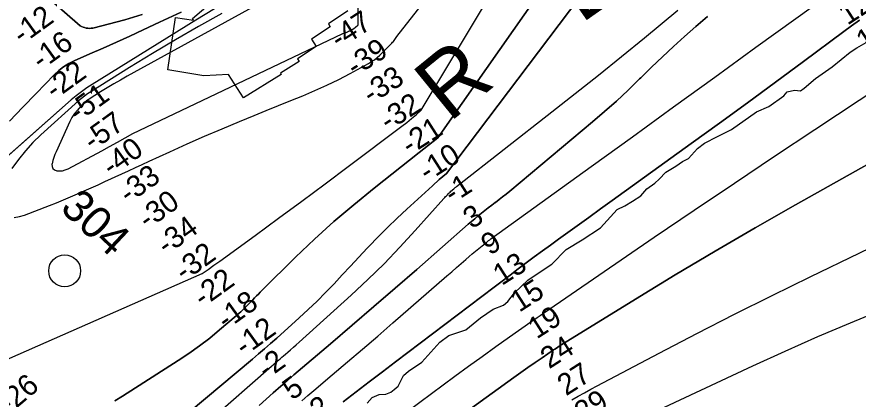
# Model space of a CAD drawing. Extents: x 3161665 to 3199565, y 885729 to 911164.
# Drawn here: x 3178911 to 3181548, y 905818 to 907017 of the extents above; entities that cross this region are included whole.
import ezdxf

# ---------------------------------------------------------------- set-up
doc = ezdxf.new("R2010")
doc.units = 0
for name, color, linetype in [('V-RIVR-EDGE', 7, 'Continuous'), ('V-RIVR-IDEN', 7, 'Continuous'), ('V-RIVR-MILE', 7, 'Continuous'), ('V-RIVR-RANG', 7, 'Continuous'), ('V-RRAP-RVMT', 7, 'Continuous'), ('V-TOPO-DPTH', 7, 'Continuous'), ('V-TOPO-MAJR', 7, 'Continuous'), ('V-TOPO-MINR', 7, 'Continuous'), ('V-TOPO-WATR', 7, 'Continuous')]:
    doc.layers.add(name, color=color, linetype=linetype)

msp = doc.modelspace()

# ---------------------------------------------------------------- linework, layer by layer
at = {"layer": 'V-RIVR-EDGE'}
for points in [[(3181325.6, 906781), (3181348.3, 906786.9), (3181367.2, 906784.7), (3181378.6, 906793.3), (3181413.7, 906823.4), (3181466.7, 906859.4), (3181522.9, 906905.7), (3181544, 906919.7), (3181572.7, 906936.4), (3181584, 906956.3), (3181601.3, 906970.8), (3181617.6, 906979.4), (3181643, 906993.4), (3181663.5, 907001.4)], [(3180008.6, 905805.3), (3180024.8, 905823.6), (3180045.9, 905832.2), (3180067, 905833.8), (3180082.6, 905840.2), (3180093.4, 905848.3), (3180105.9, 905858.5), (3180112.4, 905871.4), (3180122.7, 905892.4), (3180138.4, 905905.4), (3180180, 905933.9), (3180236.8, 905996.9), (3180264.9, 906017.3), (3180318.4, 906035.5), (3180364.4, 906073.2), (3180403.3, 906100.6), (3180436.2, 906112.4), (3180449.2, 906123.7), (3180470.9, 906151.7), (3180512, 906191.5), (3180557.4, 906221.6), (3180587.1, 906241.5), (3180632.6, 906286.8), (3180682.3, 906317.4), (3180739.6, 906355.6), (3180792.1, 906412.1), (3180816.9, 906424.5), (3180840.2, 906439), (3180866.1, 906455.1), (3180885.6, 906477.7), (3180909.9, 906495.5), (3180924.5, 906507.8), (3180945.1, 906529.4), (3180975.9, 906548.7), (3180997.5, 906562.7), (3181015.9, 906572.4), (3181044.6, 906604.1), (3181065.7, 906620.3), (3181107.3, 906641.2), (3181150.5, 906663.8), (3181228.9, 906719.2), (3181267.8, 906735.8), (3181314.8, 906769.2), (3181325.6, 906781)]]:
    msp.add_lwpolyline(points, dxfattribs=at)
at = {"layer": 'V-RIVR-MILE'}
msp.add_circle((3179060.7, 906220.3), 50, dxfattribs=at)
at = {"layer": 'V-RRAP-RVMT'}
for p, q in [((3179460.8, 907011.7), (3179550.4, 907087.7)), ((3179948, 907035), (3179887.6, 906994.7)), ((3179384.3, 906850.1), (3179407.9, 907014.3)), ((3179407.9, 907014.3), (3179464.2, 907006.5)), ((3179464.2, 907006.5), (3179460.8, 907011.7)), ((3179892.9, 906985.1), (3179834.8, 906946.6)), ((3179887.6, 906994.7), (3179892.9, 906985.1)), ((3179848.8, 906923.9), (3179790.9, 906884.8)), ((3179834.8, 906946.6), (3179848.8, 906923.9)), ((3179795.5, 906876.4), (3179736.7, 906840.1)), ((3179790.9, 906884.8), (3179795.5, 906876.4)), ((3179497.1, 906831.8), (3179384.3, 906850.1)), ((3179574.5, 906835.3), (3179497.1, 906831.8)), ((3179621.2, 906762.8), (3179574.5, 906835.3)), ((3179738.8, 906836.2), (3179621.2, 906762.8)), ((3179736.7, 906840.1), (3179738.8, 906836.2))]:
    msp.add_line(p, q, dxfattribs=at)
at = {"layer": 'V-TOPO-DPTH'}
for points in [[(3181093.2, 907632.4), (3180256.9, 906525.6), (3180234.9, 906506.3), (3180213.2, 906486.9), (3180133, 906413.9), (3180102.4, 906385.4), (3180072.3, 906356.4), (3180043, 906326.7), (3180014.1, 906296.4), (3180009, 906291), (3179983, 906263.1), (3179957, 906235.3), (3179930.9, 906207.4), (3179904.9, 906179.6), (3179878.5, 906152.1), (3179851.6, 906125.1), (3179824, 906098.8), (3179795.9, 906073), (3179725.1, 906009.5), (3179706.2, 905992.8), (3179687.2, 905976.2), (3179668.1, 905959.7), (3179648.9, 905943.4), (3179303.8, 905653.5)], [(3181093.2, 907632.4), (3180256.9, 906525.6), (3180234.9, 906506.3), (3180213.2, 906486.9), (3180133, 906413.9), (3180102.4, 906385.4), (3180072.3, 906356.4), (3180043, 906326.7), (3180014.1, 906296.4), (3180009, 906291), (3179983, 906263.1), (3179957, 906235.3), (3179930.9, 906207.4), (3179904.9, 906179.6), (3179878.5, 906152.1), (3179851.6, 906125.1), (3179824, 906098.8), (3179795.9, 906073), (3179725.1, 906009.5), (3179706.2, 905992.8), (3179687.2, 905976.2), (3179668.1, 905959.7), (3179648.9, 905943.4), (3179303.8, 905653.5)], [(3179218.1, 905812.3), (3179241.7, 905827.3), (3179416.7, 905939.1), (3179450.3, 905961.5), (3179483.2, 905984.9), (3179515.1, 906009.5), (3179546.4, 906035.1), (3179597.7, 906078.9), (3179602.8, 906083.2), (3179607.7, 906087.7), (3179612.6, 906092.2), (3179617.5, 906096.8), (3179632.1, 906110.9), (3179638.2, 906116.8), (3179644.2, 906122.9), (3179650.1, 906129), (3179656, 906135.2), (3179661.8, 906141.4), (3179667.7, 906147.5), (3179673.7, 906153.6), (3179679.7, 906159.6), (3179784.5, 906262.7), (3179843.8, 906319.3), (3179904.3, 906374.5), (3179966.7, 906427.6), (3180030.2, 906479.4), (3180171.4, 906590.9), (3180186.2, 906602.5), (3180200.9, 906614.2), (3180215.6, 906625.9), (3180230.3, 906637.6), (3180889.3, 907578.3)], [(3180889.3, 907578.3), (3180230.3, 906637.6), (3180215.6, 906625.9), (3180200.9, 906614.2), (3180186.2, 906602.5), (3180171.4, 906590.9), (3180030.2, 906479.4), (3179966.7, 906427.6), (3179904.3, 906374.5), (3179843.8, 906319.3), (3179784.5, 906262.7), (3179679.7, 906159.6), (3179673.7, 906153.6), (3179667.7, 906147.5), (3179661.8, 906141.4), (3179656, 906135.2), (3179650.1, 906129), (3179644.2, 906122.9), (3179638.2, 906116.8), (3179632.1, 906110.9), (3179617.5, 906096.8), (3179612.6, 906092.2), (3179607.7, 906087.7), (3179602.8, 906083.2), (3179597.7, 906078.9), (3179546.4, 906035.1), (3179515.1, 906009.5), (3179483.2, 905984.9), (3179450.3, 905961.5), (3179416.7, 905939.1), (3179241.7, 905827.3), (3179218.1, 905812.3)], [(3178862.3, 905935), (3179491.5, 906212), (3179510, 906224.9), (3179528.3, 906237.9), (3179546.5, 906251), (3179657.2, 906331.3), (3179730.6, 906384.9), (3179803.8, 906438.7), (3179876.8, 906492.9), (3179949.5, 906547.4), (3180117.2, 906673.9), (3180132.7, 906685.8), (3180148, 906698.1), (3180162.9, 906710.7), (3180177.7, 906723.5), (3180568.1, 907372.5)], [(3178862.3, 905935), (3179491.5, 906212), (3179510, 906224.9), (3179528.3, 906237.9), (3179546.5, 906251), (3179657.2, 906331.3), (3179730.6, 906384.9), (3179803.8, 906438.7), (3179876.8, 906492.9), (3179949.5, 906547.4), (3180117.2, 906673.9), (3180132.7, 906685.8), (3180148, 906698.1), (3180162.9, 906710.7), (3180177.7, 906723.5), (3180568.1, 907372.5)], [(3178945.3, 907132.1), (3179108.8, 906988.8), (3179113.5, 906986.6), (3179118.3, 906984.6), (3179123.2, 906982.9), (3179128.2, 906981.5), (3179133.2, 906980.6), (3179138.3, 906980.2), (3179143.3, 906980.6), (3179148.4, 906981.5), (3179249, 907007.5), (3179303.7, 907023.7)], [(3178945.3, 907132.1), (3179108.8, 906988.8), (3179113.5, 906986.6), (3179118.3, 906984.6), (3179123.2, 906982.9), (3179128.2, 906981.5), (3179133.2, 906980.6), (3179138.3, 906980.2), (3179143.3, 906980.6), (3179148.4, 906981.5), (3179249, 907007.5), (3179303.7, 907023.7)], [(3179529.8, 907041.7), (3179471.7, 907006.3), (3179146.8, 906804.9), (3179129.6, 906793.7), (3179112.9, 906781.9), (3179096.7, 906769.2), (3179081, 906756.1), (3178769.3, 906481.2)], [(3179529.8, 907041.7), (3179471.7, 907006.3), (3179146.8, 906804.9), (3179129.6, 906793.7), (3179112.9, 906781.9), (3179096.7, 906769.2), (3179081, 906756.1), (3178847.7, 906550.4)], [(3179425.3, 907031.7), (3179358.1, 906999.8), (3179306.4, 906975.7), (3179264.7, 906956.5), (3179222.9, 906937.4), (3179181, 906918.6), (3179139, 906900.1), (3179090.9, 906879), (3179073.5, 906870.2), (3179057, 906860.1), (3179041.9, 906848.1), (3179027.5, 906834.9), (3178971.4, 906776.5), (3178929.7, 906733), (3178888.2, 906689.4)], [(3178888.2, 906689.4), (3178929.7, 906733), (3178971.4, 906776.5), (3179027.5, 906834.9), (3179041.9, 906848.1), (3179057, 906860.1), (3179073.5, 906870.2), (3179090.9, 906879), (3179139, 906900.1), (3179181, 906918.6), (3179222.9, 906937.4), (3179264.7, 906956.5), (3179306.4, 906975.7), (3179358.1, 906999.8), (3179425.3, 907031.7)], [(3179670, 905798.5), (3179692, 905818.1), (3179714.1, 905837.5), (3179738, 905858.4), (3179748.3, 905867.3), (3179758.6, 905876.2), (3179768.9, 905885), (3179779.2, 905893.8), (3179894.2, 905991.9), (3179961.9, 906049.9), (3180029.5, 906108), (3180096.8, 906166.4), (3180164.1, 906224.9), (3180325.6, 906366.1), (3180335.9, 906374.9), (3180346.2, 906383.7), (3180356.6, 906392.3), (3180367.1, 906400.9), (3180377.7, 906409.3), (3180388.3, 906417.7), (3180399.1, 906425.9), (3180409.9, 906434.1), (3180410.9, 906434.9), (3180422.2, 906443.5), (3180433.4, 906452.2), (3180444.5, 906461.1), (3180455.5, 906470.1), (3180714.9, 906686.9), (3180752.9, 906719.4), (3180790.2, 906752.7), (3180826.6, 906786.9), (3180862.4, 906821.8), (3180866.3, 906825.6), (3180900, 906858.8), (3180934.1, 906891.5), (3180968.7, 906923.7), (3181003.8, 906955.4), (3181039.3, 906986.7), (3181075, 907017.7)], [(3181075, 907017.7), (3181039.3, 906986.7), (3181003.8, 906955.4), (3180968.7, 906923.7), (3180934.1, 906891.5), (3180900, 906858.8), (3180866.3, 906825.6), (3180862.4, 906821.8), (3180826.6, 906786.9), (3180790.2, 906752.7), (3180752.9, 906719.4), (3180714.9, 906686.9), (3180455.5, 906470.1), (3180444.5, 906461.1), (3180433.4, 906452.2), (3180422.2, 906443.5), (3180410.9, 906434.9), (3180409.9, 906434.1), (3180399.1, 906425.9), (3180388.3, 906417.7), (3180377.7, 906409.3), (3180367.1, 906400.9), (3180356.6, 906392.3), (3180346.2, 906383.7), (3180335.9, 906374.9), (3180325.6, 906366.1), (3180164.1, 906224.9), (3180096.8, 906166.4), (3180029.5, 906108), (3179961.9, 906049.9), (3179894.2, 905991.9), (3179779.2, 905893.8), (3179768.9, 905885), (3179758.6, 905876.2), (3179748.3, 905867.3), (3179738, 905858.4), (3179714.1, 905837.5), (3179692, 905818.1), (3179670, 905798.5)], [(3179933.3, 905809.3), (3179974.3, 905840.9), (3180015.4, 905872.5), (3180056.6, 905903.9), (3180097.8, 905935.2), (3180407.3, 906169.4), (3180432.3, 906188.3), (3180457.4, 906207.2), (3180482.4, 906226.1), (3180507.5, 906245.1), (3180532.6, 906263.9), (3180557.8, 906282.6), (3180583.2, 906301.1), (3180608.6, 906319.5), (3180630.6, 906335.4), (3180667.1, 906361.7), (3180703.6, 906388), (3180740.1, 906414.2), (3180776.6, 906440.5), (3181024.7, 906619.4), (3181112.9, 906683.3), (3181201, 906747.4), (3181288.8, 906811.9), (3181376.4, 906876.6), (3181502.5, 906970.1), (3181527.1, 906988.1), (3181551.7, 907005.9)], [(3179933.3, 905809.3), (3179974.3, 905840.9), (3180015.4, 905872.5), (3180056.6, 905903.9), (3180097.8, 905935.2), (3180407.3, 906169.4), (3180432.3, 906188.3), (3180457.4, 906207.2), (3180482.4, 906226.1), (3180507.5, 906245.1), (3180532.6, 906263.9), (3180557.8, 906282.6), (3180583.2, 906301.1), (3180608.6, 906319.5), (3180630.6, 906335.4), (3180667.1, 906361.7), (3180703.6, 906388), (3180740.1, 906414.2), (3180776.6, 906440.5), (3181024.7, 906619.4), (3181112.9, 906683.3), (3181201, 906747.4), (3181288.8, 906811.9), (3181376.4, 906876.6), (3181502.5, 906970.1), (3181527.1, 906988.1), (3181551.7, 907005.9)], [(3181727.5, 906638.4), (3181351.8, 906427.5), (3181225.2, 906355.4), (3181099.2, 906282.2), (3180974.1, 906207.4), (3180849.7, 906131.5), (3180610.8, 905983.8), (3180606.3, 905980.9), (3180601.8, 905978), (3180597.3, 905975.1), (3180592.9, 905972.1), (3180557.1, 905947.8), (3180534.9, 905932.5), (3180512.7, 905917.1), (3180490.7, 905901.5), (3180468.8, 905885.8), (3180060.7, 905591.3)]]:
    msp.add_lwpolyline(points, dxfattribs=at)
at = {"layer": 'V-TOPO-MAJR'}
for points in [[(3178902.5, 906388), (3178918.6, 906390.1), (3178934.6, 906394.5), (3179013.4, 906425.1), (3179035.3, 906433.8), (3179057.2, 906442.7), (3179079, 906451.9), (3179100.7, 906461.3), (3179122.2, 906470.9), (3179143.8, 906480.6), (3179165.3, 906490.4), (3179186.8, 906500.2), (3179239.4, 906524.3), (3179260.9, 906534.2), (3179282.4, 906544), (3179303.9, 906553.9), (3179325.4, 906563.7), (3179390.7, 906593.6), (3179445, 906618.1), (3179499.4, 906642.1), (3179554.2, 906665.6), (3179609.1, 906688.6), (3179654.7, 906707.4), (3179692.7, 906723.1), (3179730.8, 906738.6), (3179769, 906754), (3179807.2, 906769.3), (3179845.1, 906785.2), (3179882.6, 906802), (3179919.5, 906820.1), (3179955.9, 906839.2), (3180013.4, 906870.5), (3180022.8, 906876.2), (3180031.8, 906882.3), (3180040.3, 906889.2), (3180048.4, 906896.6), (3180083.2, 906931.2), (3180085.9, 906933.9), (3180088.4, 906936.8), (3180090.8, 906939.7), (3180093.1, 906942.8), (3180095.3, 906945.9), (3180097.5, 906949), (3180099.8, 906952), (3180102.1, 906955.1), (3180223.5, 907111.3)], [(3179553.3, 907027.4), (3179480.2, 906986.4), (3179407.6, 906944.6), (3179335.6, 906901.6), (3179264.2, 906857.9), (3179142.2, 906781.9), (3179132.2, 906775.3), (3179122.5, 906768.4), (3179113.2, 906761), (3179104.1, 906753.2), (3178986.2, 906646.7), (3178961.1, 906622.3), (3178937.4, 906596.8), (3178915.7, 906569.5), (3178895.2, 906541.1)]]:
    msp.add_lwpolyline(points, dxfattribs=at)
at = {"layer": 'V-TOPO-MINR'}
for points in [[(3179303.8, 905653.5), (3179648.9, 905943.4), (3179668.1, 905959.7), (3179687.2, 905976.2), (3179706.2, 905992.8), (3179725.1, 906009.5), (3179795.9, 906073), (3179824, 906098.8), (3179851.6, 906125.1), (3179878.5, 906152.1), (3179904.9, 906179.6), (3179930.9, 906207.4), (3179957, 906235.3), (3179983, 906263.1), (3180009, 906291), (3180014.1, 906296.4), (3180043, 906326.7), (3180072.3, 906356.4), (3180102.4, 906385.4), (3180133, 906413.9), (3180213.2, 906486.9), (3180234.9, 906506.3), (3180256.9, 906525.6), (3181093.2, 907632.4)], [(3180889.3, 907578.3), (3180230.3, 906637.6), (3180215.6, 906625.9), (3180200.9, 906614.2), (3180186.2, 906602.5), (3180171.4, 906590.9), (3180030.2, 906479.4), (3179966.7, 906427.6), (3179904.3, 906374.5), (3179843.8, 906319.3), (3179784.5, 906262.7), (3179679.7, 906159.6), (3179673.7, 906153.6), (3179667.7, 906147.5), (3179661.8, 906141.4), (3179656, 906135.2), (3179650.1, 906129), (3179644.2, 906122.9), (3179638.2, 906116.8), (3179632.1, 906110.9), (3179617.5, 906096.8), (3179612.6, 906092.2), (3179607.7, 906087.7), (3179602.8, 906083.2), (3179597.7, 906078.9), (3179546.4, 906035.1), (3179515.1, 906009.5), (3179483.2, 905984.9), (3179450.3, 905961.5), (3179416.7, 905939.1), (3179241.7, 905827.3), (3179218.1, 905812.3)], [(3178862.3, 905935), (3179491.5, 906212), (3179510, 906224.9), (3179528.3, 906237.9), (3179546.5, 906251), (3179657.2, 906331.3), (3179730.6, 906384.9), (3179803.8, 906438.7), (3179876.8, 906492.9), (3179949.5, 906547.4), (3180117.2, 906673.9), (3180132.7, 906685.8), (3180148, 906698.1), (3180162.9, 906710.7), (3180177.7, 906723.5), (3180568.1, 907372.5)], [(3179980.6, 906993.8), (3179978.4, 907214.6)], [(3179847.5, 907157.1), (3179256.6, 906830.2), (3179235.5, 906818.3), (3179214.5, 906806.2), (3179193.7, 906793.7), (3179173, 906781), (3179137.5, 906758.8), (3179134.7, 906756.9), (3179132.1, 906755), (3179129.5, 906752.9), (3179127, 906750.6), (3179110.4, 906735.1), (3179100.4, 906724.5), (3179091.3, 906713.3), (3179083.5, 906701), (3179076.7, 906688.1), (3179033.6, 906593.7), (3179029.8, 906584.5), (3179026.3, 906575.2), (3179023.5, 906565.7), (3179021.1, 906556), (3179020.9, 906555), (3179021.3, 906547.5), (3179023.7, 906541.3), (3179028.7, 906536.9), (3179035.6, 906533.9), (3179044.9, 906533.5), (3179053.9, 906534.2), (3179062.6, 906536.7), (3179071.1, 906540.2), (3179177, 906596.7), (3179201.5, 906610), (3179225.9, 906623.5), (3179250.1, 906637.3), (3179274.2, 906651.3), (3179930.7, 906963.8), (3179934.7, 906965.2), (3179938.8, 906966.5), (3179942.7, 906968), (3179946.7, 906969.5), (3179950.5, 906971.3), (3179954.3, 906973.2), (3179966.5, 906979.8), (3179968, 906980.7), (3179970.8, 906982.7), (3179972.1, 906983.8), (3179979.2, 906990.3), (3179979.5, 906990.7), (3179980.3, 906991.9), (3179980.6, 906992.8), (3179980.6, 906993.3), (3179980.6, 906993.8)], [(3179303.7, 907023.7), (3179249, 907007.5), (3179148.4, 906981.5), (3179143.3, 906980.6), (3179138.3, 906980.2), (3179133.2, 906980.6), (3179128.2, 906981.5), (3179123.2, 906982.9), (3179118.3, 906984.6), (3179113.5, 906986.6), (3179108.8, 906988.8), (3178945.3, 907132.1)], [(3179803.7, 905812.9), (3179822.5, 905829), (3179841.4, 905845.1), (3179899.1, 905893.9), (3179946.8, 905934.5), (3179994.3, 905975.1), (3180041.8, 906015.9), (3180089.1, 906056.9), (3180258.9, 906204.5), (3180273.7, 906217.4), (3180288.6, 906230.3), (3180303.4, 906243.3), (3180318.3, 906256.2), (3180328, 906264.7), (3180338, 906273.4), (3180348.1, 906281.9), (3180358.4, 906290.3), (3180368.7, 906298.6), (3180382.6, 906309.5), (3180386, 906312.2), (3180389.5, 906314.9), (3180393.1, 906317.5), (3180396.6, 906320.1), (3180711.3, 906547.6), (3180840.4, 906640.9), (3180969.4, 906734.2), (3181098.4, 906827.6), (3181227.4, 906921.1), (3181470.8, 907097.5)], [(3179529.8, 907041.7), (3179471.7, 907006.3), (3179146.8, 906804.9), (3179129.6, 906793.7), (3179112.9, 906781.9), (3179096.7, 906769.2), (3179081, 906756.1), (3178769.3, 906481.2)], [(3178888.2, 906689.4), (3178929.7, 906733), (3178971.4, 906776.5), (3179027.5, 906834.9), (3179041.9, 906848.1), (3179057, 906860.1), (3179073.5, 906870.2), (3179090.9, 906879), (3179139, 906900.1), (3179181, 906918.6), (3179222.9, 906937.4), (3179264.7, 906956.5), (3179306.4, 906975.7), (3179358.1, 906999.8), (3179425.3, 907031.7)], [(3178888.2, 906689.4), (3178929.7, 906733), (3178971.4, 906776.5), (3179027.5, 906834.9), (3179041.9, 906848.1), (3179057, 906860.1), (3179073.5, 906870.2), (3179090.9, 906879), (3179139, 906900.1), (3179181, 906918.6), (3179222.9, 906937.4), (3179264.7, 906956.5), (3179306.4, 906975.7), (3179358.1, 906999.8), (3179425.3, 907031.7)], [(3179513.7, 905750), (3179709, 905921.1), (3179714.4, 905925.8), (3179719.8, 905930.5), (3179725.2, 905935.3), (3179730.7, 905940), (3179736.1, 905944.7), (3179741.5, 905949.4), (3179747, 905954.1), (3179752.4, 905958.8), (3179759.6, 905964.9), (3179768.5, 905972.7), (3179777.5, 905980.5), (3179786.4, 905988.4), (3179795.2, 905996.3), (3179958.4, 906144.2), (3180010.5, 906192.9), (3180061.6, 906242.7), (3180111.1, 906294.1), (3180159.5, 906346.4), (3180249.5, 906446.9), (3180252.1, 906449.9), (3180254.8, 906452.8), (3180257.4, 906455.7), (3180260.1, 906458.7), (3180262.8, 906461.6), (3180265.6, 906464.4), (3180268.4, 906467.1), (3180271.4, 906469.7), (3180280.6, 906477.8), (3180282.7, 906479.5), (3180284.7, 906481.2), (3180286.8, 906482.9), (3180288.9, 906484.6), (3180587.9, 906718.7), (3180660.8, 906776.2), (3180733.4, 906834), (3180805.7, 906892.2), (3180877.7, 906950.8), (3180983, 907037)], [(3179670, 905798.5), (3179692, 905818.1), (3179714.1, 905837.5), (3179738, 905858.4), (3179748.3, 905867.3), (3179758.6, 905876.2), (3179768.9, 905885), (3179779.2, 905893.8), (3179894.2, 905991.9), (3179961.9, 906049.9), (3180029.5, 906108), (3180096.8, 906166.4), (3180164.1, 906224.9), (3180325.6, 906366.1), (3180335.9, 906374.9), (3180346.2, 906383.7), (3180356.6, 906392.3), (3180367.1, 906400.9), (3180377.7, 906409.3), (3180388.3, 906417.7), (3180399.1, 906425.9), (3180409.9, 906434.1), (3180410.9, 906434.9), (3180422.2, 906443.5), (3180433.4, 906452.2), (3180444.5, 906461.1), (3180455.5, 906470.1), (3180714.9, 906686.9), (3180752.9, 906719.4), (3180790.2, 906752.7), (3180826.6, 906786.9), (3180862.4, 906821.8), (3180866.3, 906825.6), (3180900, 906858.8), (3180934.1, 906891.5), (3180968.7, 906923.7), (3181003.8, 906955.4), (3181039.3, 906986.7), (3181075, 907017.7)], [(3179954.1, 905645.6), (3180283.8, 905889.6), (3180326.3, 905920.9), (3180369, 905951.9), (3180411.9, 905982.7), (3180455, 906013.2), (3180521.8, 906060.2), (3180531.6, 906067.1), (3180541.4, 906073.9), (3180551.2, 906080.7), (3180561.1, 906087.5), (3180908.7, 906325.3), (3181034.1, 906410.7), (3181159.7, 906495.6), (3181285.8, 906579.9), (3181412.2, 906663.8), (3181622.3, 906802.5)], [(3180060.7, 905591.3), (3180468.8, 905885.8), (3180490.7, 905901.5), (3180512.7, 905917.1), (3180534.9, 905932.5), (3180557.1, 905947.8), (3180592.9, 905972.1), (3180597.3, 905975.1), (3180601.8, 905978), (3180606.3, 905980.9), (3180610.8, 905983.8), (3180849.7, 906131.5), (3180974.1, 906207.4), (3181099.2, 906282.2), (3181225.2, 906355.4), (3181351.8, 906427.5), (3181727.5, 906638.4)], [(3180649.8, 905816), (3180669.7, 905827.2), (3180689.8, 905838.3), (3180709.9, 905849.3), (3180730.1, 905860), (3180924.1, 905962.4), (3181041.6, 906023.7), (3181159.6, 906084.1), (3181278.2, 906143.3), (3181397.3, 906201.6), (3181864.8, 906427.5)], [(3180778, 905716.4), (3181217.5, 905922), (3181319.1, 905968.5), (3181421.2, 906013.9), (3181524.1, 906057.5), (3181627.4, 906100)]]:
    msp.add_lwpolyline(points, dxfattribs=at)
at = {"layer": 'V-TOPO-WATR'}
msp.add_lwpolyline([(3181551.7, 907005.9), (3181527.1, 906988.1), (3181502.5, 906970.1), (3181376.4, 906876.6), (3181288.8, 906811.9), (3181201, 906747.4), (3181112.9, 906683.3), (3181024.7, 906619.4), (3180776.6, 906440.5), (3180740.1, 906414.2), (3180703.6, 906388), (3180667.1, 906361.7), (3180630.6, 906335.4), (3180608.6, 906319.5), (3180583.2, 906301.1), (3180557.8, 906282.6), (3180532.6, 906263.9), (3180507.5, 906245.1), (3180482.4, 906226.1), (3180457.4, 906207.2), (3180432.3, 906188.3), (3180407.3, 906169.4), (3180097.8, 905935.2), (3180056.6, 905903.9), (3180015.4, 905872.5), (3179974.3, 905840.9), (3179933.3, 905809.3)], dxfattribs=at)

# ---------------------------------------------------------------- texts
at = {"layer": 'V-RIVR-IDEN'}
for s, height, rotation, p in [('E', 200, 35.0812, (3180679, 906993.7)), ('R', 200, 39.1298, (3180265.6, 906683.1)), ('304', 100, 316.8437, (3179043, 906412.5))]:
    msp.add_text(s, height=height, rotation=rotation, dxfattribs=at).set_placement(p)
at = {"layer": 'V-RIVR-RANG'}
for s, rotation, p in [('12', 33.1892, (3181514.2, 906988.7)), ('-12', 35.8003, (3178926.6, 906927.5)), ('-47', 32.6269, (3179919.7, 906913.9)), ('15', 33.1892, (3181569.6, 906905.5)), ('-16', 35.8003, (3178986.8, 906847.6)), ('-39', 32.6269, (3179970.2, 906827.5)), ('-22', 35.8003, (3179029, 906754.8)), ('-33', 32.6269, (3180020.6, 906741)), ('-51', 35.8003, (3179101.4, 906683.7)), ('-32', 32.6269, (3180074.4, 906656.7)), ('-57', 35.8003, (3179148.1, 906594.1)), ('-21', 32.6269, (3180142.1, 906581.3)), ('-40', 35.8003, (3179207.3, 906513.5)), ('-10', 32.6269, (3180197.2, 906497.9)), ('-33', 35.8003, (3179260.4, 906428.5)), ('-1', 32.6269, (3180275.8, 906429.5)), ('-30', 35.8003, (3179320.4, 906348.4)), ('3', 32.6269, (3180336.9, 906349.8)), ('-34', 35.8003, (3179379.3, 906267.6)), ('9', 32.6269, (3180393.1, 906267.1)), ('-32', 35.8003, (3179435, 906184.5)), ('13', 32.6269, (3180430.7, 906172.4)), ('-22', 35.8003, (3179493.4, 906103.4)), ('15', 32.6269, (3180485.3, 906088.6)), ('-18', 35.8003, (3179566.9, 906033.1)), ('19', 32.6269, (3180540.2, 906005)), ('-12', 35.8003, (3179623.2, 905950.4)), ('24', 32.6269, (3180579.3, 905911.3)), ('-2', 35.8003, (3179693.7, 905878)), ('27', 32.6269, (3180632.3, 905826.6)), ('-26', 40.3142, (3178886, 905768.3)), ('5', 35.8003, (3179774, 905812.6)), ('29', 32.6269, (3180685.9, 905742.1)), ('12', 35.8003, (3179818.8, 905721.6))]:
    msp.add_text(s, height=67, rotation=rotation, dxfattribs=at).set_placement(p)

doc.saveas('drawing.dxf')
